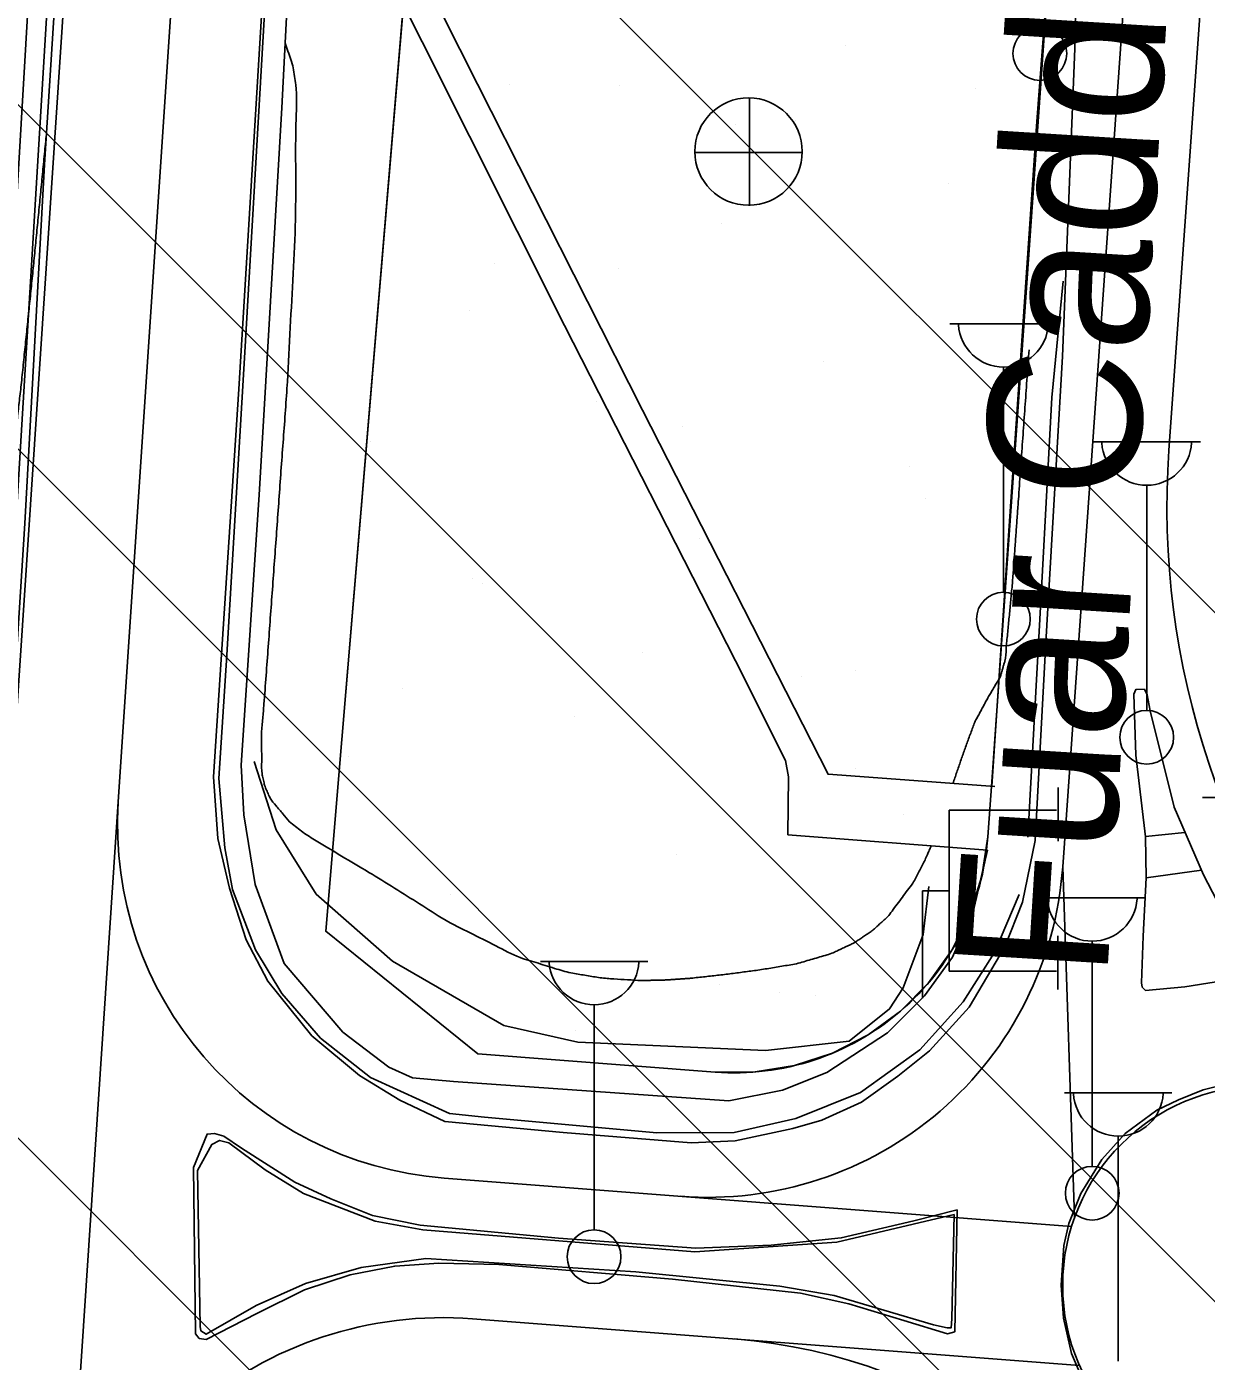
# Model space of a CAD drawing. Extents: x 417995 to 421451, y 4454518 to 4458015.
# Drawn here: x 420306.6 to 420383.4, y 4456338.7 to 4456425.7 of the extents above; entities that cross this region are included whole.
import ezdxf

# ---------------------------------------------------------------- set-up
doc = ezdxf.new("R2010")
doc.units = 0
for name, color, linetype in [('ADAKENARI', 7, 'Continuous'), ('Egri_1m', 7, 'Continuous'), ('KALDIRIM_FAT', 7, 'Continuous'), ('PL_AYA_PARK_DINLENME', 7, 'Continuous'), ('S_Cad_Sok_Lambasi', 7, 'Continuous'), ('S_Rogar_Kapagi', 7, 'Continuous'), ('S_Telefon_Kulubesi', 7, 'Continuous'), ('Sinir_Duvar_tek_tarafa_ait', 7, 'Continuous'), ('Sinir_Ist_Duvari', 7, 'Continuous'), ('Sinir_Parmaklik_bir_taraf', 7, 'Continuous'), ('Sinir_Yesil_Cit', 7, 'Continuous'), ('SN_TR_SIVILASMA', 7, 'Continuous'), ('TRFAT_PARKALANI', 7, 'Continuous'), ('Y_Cadde_Yol', 7, 'Continuous'), ('Yol_Insaat', 7, 'Continuous'), ('Yol_Kaldirim_kenari_bordurtasi', 7, 'Continuous'), ('Yol_Sose', 7, 'Continuous')]:
    doc.layers.add(name, color=color, linetype=linetype)

msp = doc.modelspace()

# ---------------------------------------------------------------- linework, layer by layer
at = {"layer": 'ADAKENARI'}
for p, q in [((420327.094, 4456379.201), (420340.633, 4456540.909)), ((420380.73, 4456537.18), (420369.47, 4456376.76)), ((420326.047, 4456366.701), (420327.094, 4456379.201)), ((420369.47, 4456376.76), (420369.197, 4456372.865)), ((420335.968, 4456358.723), (420326.047, 4456366.701)), ((420351.419, 4456357.529), (420335.968, 4456358.723))]:
    msp.add_line(p, q, dxfattribs=at)
msp.add_arc((420352.693, 4456374.023), 16.544, 265.58165, 355.98495, dxfattribs=at)
at = {"layer": 'Egri_1m'}
for points in [[(420346.614, 4456363.493), (420345.721, 4456363.545), (420344.828, 4456363.597), (420343.935, 4456363.676), (420343.047, 4456363.822), (420342.158, 4456363.969), (420341.099, 4456364.242), (420339.906, 4456364.616), (420338.712, 4456364.991), (420337.123, 4456365.756), (420335.456, 4456366.599), (420333.793, 4456367.463), (420332.164, 4456368.485), (420330.535, 4456369.508), (420328.85, 4456370.546), (420327.077, 4456371.609), (420325.305, 4456372.673), (420324.457, 4456373.231), (420324.073, 4456373.538), (420323.688, 4456373.845), (420323.249, 4456374.362), (420322.806, 4456374.891), (420322.43, 4456375.371), (420322.289, 4456375.676), (420322.149, 4456375.98), (420322.041, 4456376.301), (420321.966, 4456376.638), (420321.892, 4456376.975), (420321.87, 4456377.775), (420321.863, 4456378.708), (420321.861, 4456379.641), (420321.938, 4456380.574), (420322.015, 4456381.507), (420322.157, 4456383.376), (420322.432, 4456387.116), (420322.706, 4456390.857), (420322.977, 4456394.598), (420323.246, 4456398.339), (420323.515, 4456402.08), (420323.711, 4456405.618), (420323.898, 4456409.13), (420324.059, 4456412.642), (420324.087, 4456416.157), (420324.115, 4456419.671), (420324.094, 4456421.87), (420324.011, 4456422.426), (420323.928, 4456422.981), (420323.769, 4456423.523), (420323.581, 4456424.06), (420323.393, 4456424.596)], [(420307.827, 4456418.528), (420307.762, 4456417.865), (420307.696, 4456417.203), (420307.631, 4456416.541), (420307.566, 4456415.878), (420307.501, 4456415.216), (420307.436, 4456414.553), (420307.371, 4456413.891), (420307.306, 4456413.229), (420307.241, 4456412.566), (420307.176, 4456411.904), (420307.111, 4456411.242), (420307.045, 4456410.579), (420306.978, 4456409.917), (420306.91, 4456409.255), (420306.842, 4456408.593), (420306.774, 4456407.931), (420306.706, 4456407.269), (420306.638, 4456406.607), (420306.57, 4456405.945), (420306.501, 4456405.283), (420306.433, 4456404.621), (420306.365, 4456403.959), (420306.297, 4456403.297), (420306.229, 4456402.635), (420306.162, 4456402.019), (420306.095, 4456401.449), (420306.029, 4456400.88), (420305.962, 4456400.311), (420305.896, 4456399.742), (420305.829, 4456399.172), (420305.763, 4456398.603), (420305.696, 4456398.034), (420305.63, 4456397.464), (420305.563, 4456396.895), (420305.496, 4456396.326), (420305.43, 4456395.756), (420305.359, 4456395.188), (420305.275, 4456394.621), (420305.191, 4456394.054), (420305.107, 4456393.487), (420305.023, 4456392.92), (420304.939, 4456392.353), (420304.855, 4456391.786), (420304.771, 4456391.219), (420304.687, 4456390.652), (420304.603, 4456390.085), (420304.519, 4456389.518), (420304.435, 4456388.951), (420304.351, 4456388.384)], [(420371.884, 4456404.609), (420371.822, 4456403.724), (420371.759, 4456402.838), (420371.696, 4456401.953), (420371.633, 4456401.067), (420371.57, 4456400.182), (420371.507, 4456399.296), (420371.444, 4456398.41), (420371.381, 4456397.525), (420371.318, 4456396.639), (420371.255, 4456395.754), (420371.192, 4456394.858), (420371.123, 4456393.884), (420371.054, 4456392.91), (420370.984, 4456391.935), (420370.915, 4456390.961), (420370.846, 4456389.986), (420370.762, 4456389.013), (420370.67, 4456388.04), (420370.577, 4456387.067), (420370.485, 4456386.093), (420370.393, 4456385.12), (420370.309, 4456384.32), (420370.251, 4456384.124), (420370.193, 4456383.928), (420370.136, 4456383.732), (420370.078, 4456383.536), (420370.021, 4456383.34), (420369.884, 4456383.085), (420369.725, 4456382.813), (420369.565, 4456382.542), (420369.406, 4456382.27), (420369.246, 4456381.998), (420369.091, 4456381.724), (420368.942, 4456381.447), (420368.793, 4456381.17), (420368.644, 4456380.892), (420368.496, 4456380.615), (420368.347, 4456380.338), (420368.212, 4456379.984), (420368.08, 4456379.621), (420367.947, 4456379.258), (420367.814, 4456378.895), (420367.681, 4456378.532), (420367.551, 4456378.168), (420367.426, 4456377.803), (420367.3, 4456377.437), (420367.174, 4456377.071), (420367.048, 4456376.706), (420366.922, 4456376.34)], [(420365.503, 4456372.274), (420365.442, 4456372.13), (420365.38, 4456371.987), (420365.319, 4456371.843), (420365.258, 4456371.699), (420365.186, 4456371.536), (420365.016, 4456371.201), (420364.846, 4456370.865), (420364.676, 4456370.529), (420364.506, 4456370.194), (420364.303, 4456369.834), (420363.966, 4456369.38), (420363.628, 4456368.926), (420363.291, 4456368.471), (420362.953, 4456368.017), (420362.654, 4456367.641), (420362.443, 4456367.448), (420362.231, 4456367.255), (420362.02, 4456367.062), (420361.809, 4456366.869), (420361.585, 4456366.688), (420361.342, 4456366.525), (420361.099, 4456366.361), (420360.856, 4456366.198), (420360.613, 4456366.035), (420360.339, 4456365.882), (420360.034, 4456365.738), (420359.73, 4456365.594), (420359.425, 4456365.45), (420359.12, 4456365.307), (420358.717, 4456365.167), (420358.249, 4456365.03), (420357.78, 4456364.894), (420357.312, 4456364.757), (420356.844, 4456364.62), (420356.368, 4456364.524), (420355.888, 4456364.445), (420355.408, 4456364.366), (420354.928, 4456364.287), (420354.448, 4456364.208), (420353.985, 4456364.143), (420353.526, 4456364.082), (420353.068, 4456364.021), (420352.609, 4456363.96), (420352.15, 4456363.899), (420351.691, 4456363.847), (420351.231, 4456363.796), (420350.772, 4456363.745), (420350.312, 4456363.694), (420349.852, 4456363.643)], [(420348.235, 4456363.531), (420348.202, 4456363.53), (420348.169, 4456363.529), (420348.136, 4456363.528), (420348.103, 4456363.528), (420348.07, 4456363.527), (420348.037, 4456363.526), (420348.004, 4456363.525), (420347.971, 4456363.524), (420347.938, 4456363.524), (420347.904, 4456363.523), (420347.871, 4456363.522), (420347.838, 4456363.521), (420347.805, 4456363.521), (420347.772, 4456363.52), (420347.739, 4456363.519), (420347.706, 4456363.518), (420347.673, 4456363.518), (420347.64, 4456363.517), (420347.607, 4456363.516), (420347.574, 4456363.515), (420347.541, 4456363.515), (420347.508, 4456363.514), (420347.474, 4456363.513), (420347.441, 4456363.512), (420347.408, 4456363.512), (420347.375, 4456363.511), (420347.342, 4456363.51), (420347.309, 4456363.509), (420347.276, 4456363.508), (420347.243, 4456363.508), (420347.21, 4456363.507), (420347.177, 4456363.506), (420347.144, 4456363.505), (420347.111, 4456363.505), (420347.078, 4456363.504), (420347.044, 4456363.503), (420347.011, 4456363.502), (420346.978, 4456363.502), (420346.945, 4456363.501), (420346.912, 4456363.5), (420346.879, 4456363.499), (420346.846, 4456363.499), (420346.813, 4456363.498), (420346.78, 4456363.497), (420346.747, 4456363.496), (420346.714, 4456363.495), (420346.681, 4456363.495), (420346.648, 4456363.494), (420346.614, 4456363.493)], [(420348.235, 4456363.531), (420348.268, 4456363.533), (420348.301, 4456363.535), (420348.334, 4456363.537), (420348.367, 4456363.54), (420348.4, 4456363.542), (420348.433, 4456363.544), (420348.466, 4456363.547), (420348.499, 4456363.549), (420348.532, 4456363.551), (420348.565, 4456363.553), (420348.598, 4456363.556), (420348.631, 4456363.558), (420348.664, 4456363.56), (420348.697, 4456363.563), (420348.73, 4456363.565), (420348.763, 4456363.567), (420348.796, 4456363.569), (420348.829, 4456363.572), (420348.862, 4456363.574), (420348.895, 4456363.576), (420348.928, 4456363.579), (420348.961, 4456363.581), (420348.994, 4456363.583), (420349.027, 4456363.585), (420349.06, 4456363.588), (420349.093, 4456363.59), (420349.126, 4456363.592), (420349.159, 4456363.595), (420349.192, 4456363.597), (420349.225, 4456363.599), (420349.258, 4456363.601), (420349.291, 4456363.604), (420349.324, 4456363.606), (420349.357, 4456363.608), (420349.39, 4456363.611), (420349.423, 4456363.613), (420349.456, 4456363.615), (420349.489, 4456363.617), (420349.522, 4456363.62), (420349.555, 4456363.622), (420349.588, 4456363.624), (420349.621, 4456363.627), (420349.654, 4456363.629), (420349.687, 4456363.631), (420349.72, 4456363.633), (420349.753, 4456363.636), (420349.786, 4456363.638), (420349.819, 4456363.64), (420349.852, 4456363.643)]]:
    msp.add_spline(points, degree=3, dxfattribs=at)
at = {"layer": 'KALDIRIM_FAT'}
for p, q in [((420370.124, 4457345.917), (420299.038, 4456277.891)), ((420377.108, 4457345.448), (420312.526, 4456375.14)), ((420374.076, 4456370.91), (420384.648, 4456520.638)), ((420381.003, 4456398.034), (420389.636, 4456520.286)), ((420312.526, 4456375.14), (420308.734, 4456318.176)), ((420374.855, 4456348.046), (420374.076, 4456370.91)), ((420333.756, 4456350.62), (420374.655, 4456347.46)), ((420335.615, 4456341.449), (420375.177, 4456338.392))]:
    msp.add_line(p, q, dxfattribs=at)
msp.add_circle((420387.077, 4456343.625), 13, dxfattribs=at)
for centre, radius, start, end in [((420433.327, 4456394.34), 52.454, 175.96106, 266.31952), ((420335.533, 4456373.609), 23.058, 176.19209, 265.58144), ((420350.95, 4456372.543), 23.183, 265.58144, 355.96106), ((420333.688, 4456316.515), 25.009, 85.58144, 176.19209), ((420349.931, 4456304.585), 35.652, 20.91825, 85.58144)]:
    msp.add_arc(centre, radius, start, end, dxfattribs=at)
at = {"layer": 'PL_AYA_PARK_DINLENME'}
msp.add_lwpolyline([(420327.094, 4456379.201), (420340.633, 4456540.909), (420340.634, 4456540.908), (420342.628, 4456574.693), (420354.569, 4456572.251), (420362.271, 4456570.646), (420359.89, 4456539.15), (420380.73, 4456537.18), (420369.47, 4456376.76), (420369.197, 4456372.865), (420368.81, 4456370.286), (420368.022, 4456367.8), (420366.854, 4456365.469), (420365.334, 4456363.35), (420363.5, 4456361.497), (420361.397, 4456359.954), (420359.078, 4456358.761), (420356.601, 4456357.948), (420354.027, 4456357.533), (420351.419, 4456357.529), (420335.968, 4456358.723), (420326.047, 4456366.701)], close=True, dxfattribs=at)
at = {"layer": 'S_Cad_Sok_Lambasi'}
for p, q in [((420366.712, 4456406.303), (420373.712, 4456406.303)), ((420370.212, 4456388.803), (420370.212, 4456403.478)), ((420376.052, 4456398.598), (420383.052, 4456398.598)), ((420379.552, 4456381.098), (420379.552, 4456395.773)), ((420383.198, 4456375.429), (420390.198, 4456375.429)), ((420372.5, 4456368.883), (420379.5, 4456368.883)), ((420376, 4456351.383), (420376, 4456366.058)), ((420340.033, 4456364.742), (420347.033, 4456364.742)), ((420343.533, 4456347.242), (420343.533, 4456361.917)), ((420374.201, 4456356.176), (420381.201, 4456356.176)), ((420377.701, 4456338.676), (420377.701, 4456353.351))]:
    msp.add_line(p, q, dxfattribs=at)
for centre in [(420372.587, 4456423.915), (420370.212, 4456387.053), (420379.552, 4456379.348), (420376, 4456349.633), (420343.533, 4456345.492)]:
    msp.add_circle(centre, 1.75, dxfattribs=at)
for centre in [(420370.212, 4456406.407), (420379.552, 4456398.702), (420376, 4456368.987), (420343.533, 4456364.846), (420377.701, 4456356.28)]:
    msp.add_arc(centre, 2.929, 183.298, 356.90719, dxfattribs=at)
at = {"layer": 'S_Rogar_Kapagi'}
for p, q in [((420353.654, 4456413.996), (420353.654, 4456420.996)), ((420350.084, 4456417.461), (420357.084, 4456417.461))]:
    msp.add_line(p, q, dxfattribs=at)
msp.add_circle((420353.601, 4456417.525), 3.5, dxfattribs=at)
at = {"layer": 'S_Telefon_Kulubesi'}
for p, q in [((420373.789, 4456372.569), (420373.789, 4456376.069)), ((420366.684, 4456364.099), (420366.684, 4456374.599)), ((420366.684, 4456374.599), (420373.684, 4456374.599)), ((420366.684, 4456369.349), (420364.934, 4456369.349)), ((420364.934, 4456369.349), (420364.934, 4456362.349)), ((420373.754, 4456362.909), (420373.754, 4456366.409)), ((420366.684, 4456364.099), (420373.684, 4456364.099))]:
    msp.add_line(p, q, dxfattribs=at)
at = {"layer": 'Sinir_Duvar_tek_tarafa_ait'}
msp.add_lwpolyline([(420311.498, 4456485.318), (420308.682, 4456440.234), (420306.164, 4456398.652), (420304.25, 4456367.252), (420301.768, 4456327.142), (420300.336, 4456304.238)], dxfattribs=at)
at = {"layer": 'Sinir_Ist_Duvari'}
msp.add_lwpolyline([(420378.9, 4456506.477), (420377.829, 4456491.972), (420376.061, 4456467.766), (420374.203, 4456443.178), (420372.391, 4456419.482), (420370.446, 4456390.903), (420369.457, 4456376.153)], dxfattribs=at)
at = {"layer": 'Sinir_Parmaklik_bir_taraf'}
for points in [[(420352.671, 4456353.582), (420347.632, 4456353.571), (420336.398, 4456354.582), (420334.117, 4456354.818), (420328.968, 4456357.166), (420325.71, 4456359.73), (420323.175, 4456362.658), (420321.461, 4456365.499), (420319.97, 4456369.435), (420319.473, 4456372.148), (420319.077, 4456376.652), (420319.589, 4456384.701), (420320.767, 4456404.441), (420322.144, 4456428.04), (420322.72, 4456435.844)], [(420374.097, 4456409.087), (420373.362, 4456401.493), (420372.719, 4456389.416), (420371.8, 4456372.834)], [(420371.232, 4456369.093), (420369.627, 4456365.329), (420367.589, 4456362.115), (420364.767, 4456358.977), (420360.906, 4456356.202), (420356.683, 4456354.501), (420352.671, 4456353.582)], [(420367.012, 4456348.239), (420366.856, 4456341.442), (420366.817, 4456340.858), (420366.557, 4456340.852), (420365.662, 4456341.055), (420359.175, 4456342.955), (420355.648, 4456343.569), (420346.253, 4456344.516), (420332.579, 4456345.371), (420328.361, 4456344.786), (420324.719, 4456343.745), (420321.508, 4456342.31), (420318.261, 4456340.437), (420317.913, 4456340.656), (420317.871, 4456340.955), (420317.677, 4456351.102), (420318.617, 4456352.816), (420319.121, 4456353.071), (420319.73, 4456352.912), (420322.106, 4456351.146), (420324.601, 4456349.621), (420329.274, 4456347.807), (420332.373, 4456347.239), (420350.095, 4456345.807), (420359.36, 4456346.446)], [(420359.36, 4456346.446), (420367.012, 4456348.239)]]:
    msp.add_lwpolyline(points, dxfattribs=at)
at = {"layer": 'Sinir_Yesil_Cit'}
msp.add_lwpolyline([(420365.344, 4456369.616), (420364.993, 4456366.499), (420363.67, 4456363.011), (420362.792, 4456361.642), (420360.17, 4456359.54), (420354.698, 4456358.931), (420342.483, 4456359.473), (420337.652, 4456360.557), (420330.393, 4456364.767), (420325.422, 4456369.13), (420322.816, 4456373.315), (420321.379, 4456377.769)], dxfattribs=at)
at = {"layer": 'SN_TR_SIVILASMA'}
for p, q in [((421271.627, 4455499.839), (420239.541, 4456531.925)), ((421271.164, 4455455.401), (420227.295, 4456499.27)), ((421270.932, 4455433.182), (420221.05, 4456483.064)), ((421270.469, 4455388.745), (420206.083, 4456453.13))]:
    msp.add_line(p, q, dxfattribs=at)
at = {"layer": 'TRFAT_PARKALANI'}
for p, q in [((420359.944, 4456424.431), (420359.944, 4456424.431)), ((420337.993, 4456421.921), (420337.993, 4456421.921)), ((420345.172, 4456421.827), (420345.172, 4456421.827)), ((420368.405, 4456421.636), (420368.405, 4456421.636)), ((420356.631, 4456419.561), (420356.631, 4456419.561)), ((420352.765, 4456419.316), (420352.765, 4456419.316)), ((420366.605, 4456415.452), (420366.605, 4456415.452)), ((420351.833, 4456412.847), (420351.833, 4456412.847)), ((420337.061, 4456410.242), (420337.061, 4456410.242)), ((420345.14, 4456409.919), (420345.14, 4456409.919)), ((420335.388, 4456407.149), (420335.388, 4456407.149)), ((420358.493, 4456403.867), (420358.493, 4456403.867)), ((420343.721, 4456401.262), (420343.721, 4456401.262)), ((420349.292, 4456399.62), (420349.292, 4456399.62)), ((420328.949, 4456398.658), (420328.949, 4456398.658)), ((420364.064, 4456397.015), (420364.064, 4456397.015)), ((420365.154, 4456394.887), (420365.154, 4456394.887)), ((420350.382, 4456392.282), (420350.382, 4456392.282)), ((420335.61, 4456389.678), (420335.61, 4456389.678)), ((420336.247, 4456389.403), (420336.247, 4456389.403)), ((420346.687, 4456384.848), (420346.687, 4456384.848)), ((420360.594, 4456383.724), (420360.594, 4456383.724)), ((420357.042, 4456383.303), (420357.042, 4456383.303)), ((420331.047, 4456382.529), (420331.047, 4456382.529)), ((420342.27, 4456380.698), (420342.27, 4456380.698)), ((420327.498, 4456378.093), (420327.498, 4456378.093)), ((420360.591, 4456377.319), (420360.591, 4456377.319)), ((420363.703, 4456374.323), (420363.703, 4456374.323)), ((420348.931, 4456371.718), (420348.931, 4456371.718)), ((420334.159, 4456369.113), (420334.159, 4456369.113)), ((420351.701, 4456363.208), (420351.701, 4456363.208)), ((420355.591, 4456362.738), (420355.591, 4456362.738)), ((420357.986, 4456362.547), (420357.986, 4456362.547)), ((420340.819, 4456360.133), (420340.819, 4456360.133)), ((420342.346, 4456360.228), (420342.346, 4456360.228))]:
    msp.add_line(p, q, dxfattribs=at)
at = {"layer": 'Yol_Insaat'}
msp.add_lwpolyline([(420311.646, 4456507.185), (420310.81, 4456492.773), (420309.041, 4456466.638), (420306.647, 4456427.135), (420304.836, 4456396.338), (420302.72, 4456361.665), (420300.322, 4456324.62), (420299.343, 4456304.02), (420298.487, 4456284.557)], dxfattribs=at)
at = {"layer": 'Yol_Kaldirim_kenari_bordurtasi'}
for points in [[(420324.645, 4456447.561), (420324.477, 4456444.479), (420326.374, 4456440.857), (420327.915, 4456437.827), (420335.93, 4456421.926), (420346.691, 4456400.67), (420358.787, 4456376.94), (420369.651, 4456376.139)], [(420369.173, 4456371.991), (420368.31, 4456368.249), (420366.9, 4456365.027), (420365.076, 4456362.491), (420362.669, 4456360.091), (420358.698, 4456357.501), (420355.818, 4456356.347), (420352.324, 4456355.654), (420334.377, 4456356.905), (420331.705, 4456357.155), (420330.158, 4456357.848), (420327.164, 4456360.136), (420323.337, 4456364.598), (420321.437, 4456369.751), (420320.711, 4456374.301), (420320.54, 4456377.537), (420321.713, 4456395.144), (420323.177, 4456420.383), (420324.197, 4456440.274)], [(420326.107, 4456436.973), (420332.333, 4456424.671), (420341.602, 4456406.19), (420352.743, 4456384.322), (420356.009, 4456377.834), (420356.204, 4456376.769), (420356.17, 4456372.993)], [(420369.173, 4456371.991), (420356.17, 4456372.993)], [(420382.048, 4456373.153), (420379.47, 4456372.883)], [(420383.118, 4456370.68), (420379.521, 4456370.186)]]:
    msp.add_lwpolyline(points, dxfattribs=at)
at = {"layer": 'Yol_Sose'}
for points in [[(420300.255, 4456283.955), (420301.246, 4456300.903), (420302.088, 4456320.856), (420303.415, 4456343.887), (420304.8, 4456367.924), (420306.424, 4456393.289), (420307.709, 4456416.684), (420309.45, 4456444.056), (420311.028, 4456471.443), (420312.718, 4456493.172), (420313.423, 4456507.166)], [(420321.952, 4456427.819), (420320.375, 4456402.043), (420318.733, 4456376.766), (420319.003, 4456372.757), (420319.764, 4456369.506), (420320.865, 4456366.157), (420322.271, 4456363.461), (420325.136, 4456359.897), (420328.254, 4456357.302), (420330.867, 4456355.686), (420333.799, 4456354.312), (420341.518, 4456353.593), (420349.859, 4456352.905), (420352.719, 4456353.047), (420356.48, 4456353.859), (420358.374, 4456354.399), (420360.963, 4456355.575), (420363.341, 4456357.253), (420365.393, 4456358.911), (420367.984, 4456361.769), (420370.31, 4456365.693), (420371.457, 4456368.592), (420372.292, 4456372.616), (420372.988, 4456385.522), (420374.057, 4456404.167), (420374.873, 4456424.245), (420375.241, 4456444.884)], [(420379.475, 4456362.845), (420379.257, 4456363.066), (420379.203, 4456363.343), (420379.325, 4456366.391), (420379.522, 4456370.18), (420379.473, 4456372.853), (420378.845, 4456378.176), (420378.715, 4456382.155), (420378.835, 4456382.462), (420379.405, 4456382.493), (420379.592, 4456382.116), (420379.788, 4456381.082), (420381.334, 4456374.803), (420383.249, 4456370.375), (420386.446, 4456364.225), (420386.428, 4456363.835), (420385.986, 4456363.714), (420382.038, 4456363.074)], [(420382.038, 4456363.074), (420379.475, 4456362.845)], [(420384.169, 4456330.831), (420381.684, 4456331.613), (420380.152, 4456332.414), (420378.169, 4456333.809), (420376.683, 4456335.189), (420375.704, 4456336.758), (420374.64, 4456339.192), (420374.121, 4456341.498), (420373.979, 4456343.644), (420374.149, 4456346.218), (420374.482, 4456347.659), (420375.259, 4456349.606), (420376.618, 4456351.834), (420378.143, 4456353.523), (420380.211, 4456355.05), (420381.621, 4456355.718), (420383.226, 4456356.362), (420384.616, 4456356.719)], [(420367.208, 4456348.554), (420367.04, 4456340.604), (420366.576, 4456340.473), (420363.727, 4456341.344), (420360.128, 4456342.415), (420356.988, 4456343.114), (420348.655, 4456344.033), (420337.319, 4456344.987), (420333.408, 4456345.083), (420330.547, 4456344.877), (420327.636, 4456344.308), (420324.651, 4456343.329), (420321.557, 4456341.8), (420318.249, 4456340.102), (420317.795, 4456340.171), (420317.552, 4456340.463), (420317.416, 4456351.302), (420318.306, 4456353.489), (420318.784, 4456353.522), (420319.398, 4456353.342), (420320.553, 4456352.565), (420324.03, 4456350.348), (420326.366, 4456349.259), (420329.103, 4456348.19), (420332.19, 4456347.552), (420341.213, 4456346.7), (420350.159, 4456346.055), (420355.068, 4456346.241), (420359.647, 4456346.722), (420364.385, 4456347.832)], [(420367.208, 4456348.554), (420364.385, 4456347.832)]]:
    msp.add_lwpolyline(points, dxfattribs=at)

# ---------------------------------------------------------------- texts
at = {"layer": 'Y_Cadde_Yol'}
msp.add_text('Fuar Caddesi', height=10, rotation=86.4497, dxfattribs=at).set_placement((420376.961, 4456363.509))

doc.saveas('drawing.dxf')
